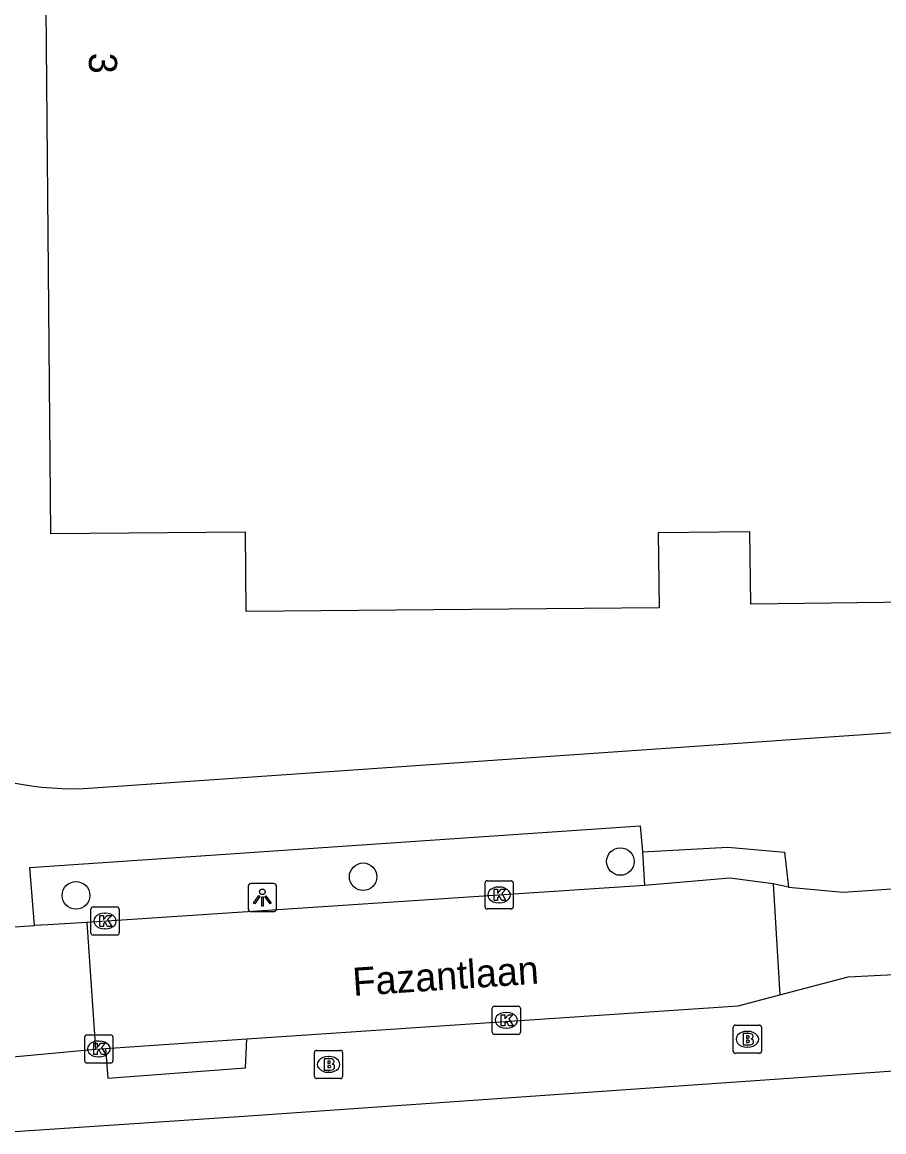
# Model space of a CAD drawing. Extents: x 161772 to 163123, y 383092 to 383917.
# Drawn here: x 162297.92 to 162328.51, y 383516.27 to 383555.66 of the extents above; entities that cross this region are included whole.
import ezdxf

# ---------------------------------------------------------------- set-up
doc = ezdxf.new("R2010")
doc.units = 0
for name, color, linetype in [('IMGEO_Boom', 7, 'Continuous'), ('IMGEO_Brandkraan', 7, 'Continuous'), ('IMGEO_Kolk', 7, 'Continuous'), ('IMGEO_Lichtpunt', 7, 'Continuous'), ('IMGEO_Openbare_ruimte_label', 7, 'Continuous'), ('IMGEO_Pand', 7, 'Continuous'), ('IMGEO_Pand_nummerreeks', 7, 'Continuous'), ('IMGEO_Rijbaan_lokaal_open', 7, 'Continuous'), ('IMGEO_Voetpad_open', 7, 'Continuous')]:
    doc.layers.add(name, color=color, linetype=linetype)

msp = doc.modelspace()

# ---------------------------------------------------------------- linework, layer by layer
at = {"layer": 'IMGEO_Boom'}
for centre in [(162319.157, 383525.868), (162310.025, 383525.327), (162299.833, 383524.667)]:
    msp.add_circle(centre, 0.489, dxfattribs=at)
at = {"layer": 'IMGEO_Brandkraan'}
for p, q in [((162323.165, 383519.133), (162323.165, 383519.985)), ((162323.24, 383520.059), (162324.092, 383520.059)), ((162324.166, 383519.985), (162324.166, 383519.133)), ((162323.653, 383519.839), (162323.678, 383519.839)), ((162323.676, 383519.279), (162323.651, 383519.279)), ((162308.297, 383518.239), (162308.297, 383519.091)), ((162308.372, 383519.165), (162309.224, 383519.165)), ((162308.785, 383518.945), (162308.81, 383518.945)), ((162309.298, 383519.091), (162309.298, 383518.239)), ((162324.092, 383519.059), (162323.24, 383519.059)), ((162309.224, 383518.165), (162308.372, 383518.165)), ((162308.808, 383518.385), (162308.783, 383518.385))]:
    msp.add_line(p, q, dxfattribs=at)
for points in [[(162323.165, 383519.133), (162323.165, 383519.985)], [(162323.24, 383520.059), (162324.092, 383520.059)], [(162324.166, 383519.985), (162324.166, 383519.133)], [(162323.513, 383519.759), (162323.513, 383519.359), (162323.726, 383519.359)], [(162323.744, 383519.759), (162323.513, 383519.759)], [(162323.692, 383519.678), (162323.638, 383519.678), (162323.638, 383519.602)], [(162323.638, 383519.602), (162323.691, 383519.602)], [(162323.7, 383519.526), (162323.638, 383519.526), (162323.638, 383519.445)], [(162323.638, 383519.445), (162323.7, 383519.445)], [(162308.297, 383518.239), (162308.297, 383519.091)], [(162308.372, 383519.165), (162309.224, 383519.165)], [(162308.645, 383518.865), (162308.645, 383518.465), (162308.858, 383518.465)], [(162308.876, 383518.865), (162308.645, 383518.865)], [(162309.298, 383519.091), (162309.298, 383518.239)], [(162324.092, 383519.059), (162323.24, 383519.059)], [(162308.824, 383518.784), (162308.77, 383518.784), (162308.77, 383518.708)], [(162308.77, 383518.708), (162308.823, 383518.708)], [(162308.832, 383518.632), (162308.77, 383518.632), (162308.77, 383518.551)], [(162308.77, 383518.551), (162308.832, 383518.551)], [(162309.224, 383518.165), (162308.372, 383518.165)]]:
    msp.add_lwpolyline(points, dxfattribs=at)
for centre, radius, start, end in [((162323.242, 383519.983), 0.0765, 91.552, 178.448), ((162323.242, 383519.983), 0.0765, 91.552, 178.448), ((162324.09, 383519.983), 0.0765, 1.552, 88.448), ((162324.09, 383519.983), 0.0765, 1.552, 88.448), ((162323.693, 383519.64), 0.0379, 267.8285, 90.9355), ((162323.748, 383519.614), 0.145, 59.4692, 91.5367), ((162323.773, 383519.661), 0.0922, 285.5137, 58.1501), ((162323.701, 383519.485), 0.0404, 269.8759, 90.5077), ((162323.732, 383519.61), 0.251, 268.6676, 293.5347), ((162323.778, 383519.469), 0.105, 301.3115, 78.989), ((162308.374, 383519.089), 0.0765, 91.552, 178.448), ((162308.374, 383519.089), 0.0765, 91.552, 178.448), ((162308.88, 383518.72), 0.145, 59.4692, 91.5367), ((162308.905, 383518.767), 0.0922, 285.5137, 58.1501), ((162309.222, 383519.089), 0.0765, 1.552, 88.448), ((162309.222, 383519.089), 0.0765, 1.552, 88.448), ((162323.242, 383519.135), 0.0765, 181.552, 268.448), ((162323.242, 383519.135), 0.0765, 181.552, 268.448), ((162324.09, 383519.135), 0.0765, 271.552, 358.448), ((162324.09, 383519.135), 0.0765, 271.552, 358.448), ((162308.825, 383518.746), 0.0379, 267.8285, 90.9355), ((162308.833, 383518.591), 0.0404, 269.8759, 90.5077), ((162308.864, 383518.716), 0.251, 268.6676, 293.5347), ((162308.91, 383518.575), 0.105, 301.3115, 78.989), ((162308.374, 383518.241), 0.0765, 181.552, 268.448), ((162308.374, 383518.241), 0.0765, 181.552, 268.448), ((162309.222, 383518.241), 0.0765, 271.552, 358.448), ((162309.222, 383518.241), 0.0765, 271.552, 358.448)]:
    msp.add_arc(centre, radius, start, end, dxfattribs=at)
for centre, major_axis, ratio, start_param, end_param in [((162323.652, 383519.559), (-0.387, 0.002), 0.722429, 4.712389, 7.853982), ((162323.677, 383519.559), (-0.39, 0.002), 0.717154, 1.570796, 4.712389), ((162308.784, 383518.665), (-0.387, 0.002), 0.722429, 4.712389, 7.853982), ((162308.809, 383518.665), (-0.39, 0.002), 0.717154, 1.570796, 4.712389)]:
    msp.add_ellipse(centre, major_axis=major_axis, ratio=ratio, start_param=start_param, end_param=end_param, dxfattribs=at)
at = {"layer": 'IMGEO_Kolk'}
for p, q in [((162314.351, 383524.257), (162314.351, 383525.109)), ((162314.426, 383525.183), (162315.278, 383525.183)), ((162315.352, 383525.109), (162315.352, 383524.257)), ((162314.839, 383524.963), (162314.864, 383524.963)), ((162314.862, 383524.403), (162314.837, 383524.403)), ((162300.362, 383523.33), (162300.362, 383524.182)), ((162300.437, 383524.256), (162301.289, 383524.256)), ((162300.85, 383524.036), (162300.875, 383524.036)), ((162301.363, 383524.182), (162301.363, 383523.33)), ((162315.278, 383524.183), (162314.426, 383524.183)), ((162301.289, 383523.256), (162300.437, 383523.256)), ((162300.873, 383523.476), (162300.848, 383523.476)), ((162314.606, 383519.805), (162314.606, 383520.657)), ((162314.681, 383520.731), (162315.533, 383520.731)), ((162315.094, 383520.511), (162315.119, 383520.511)), ((162315.607, 383520.657), (162315.607, 383519.805)), ((162300.143, 383518.789), (162300.143, 383519.641)), ((162300.218, 383519.715), (162301.07, 383519.715)), ((162301.144, 383519.641), (162301.144, 383518.789)), ((162315.533, 383519.731), (162314.681, 383519.731)), ((162315.117, 383519.951), (162315.092, 383519.951)), ((162300.631, 383519.495), (162300.656, 383519.495)), ((162300.654, 383518.935), (162300.629, 383518.935)), ((162301.07, 383518.715), (162300.218, 383518.715))]:
    msp.add_line(p, q, dxfattribs=at)
for points in [[(162314.351, 383524.257), (162314.351, 383525.109)], [(162314.426, 383525.183), (162315.278, 383525.183)], [(162315.352, 383525.109), (162315.352, 383524.257)], [(162314.672, 383524.883), (162314.795, 383524.883), (162314.795, 383524.732), (162314.925, 383524.883), (162315.089, 383524.883), (162314.943, 383524.732), (162315.096, 383524.483), (162314.944, 383524.483), (162314.859, 383524.647), (162314.795, 383524.58), (162314.795, 383524.483), (162314.672, 383524.483), (162314.672, 383524.883)], [(162300.362, 383523.33), (162300.362, 383524.182)], [(162300.437, 383524.256), (162301.289, 383524.256)], [(162300.683, 383523.956), (162300.806, 383523.956), (162300.806, 383523.805), (162300.936, 383523.956), (162301.1, 383523.956), (162300.954, 383523.805), (162301.107, 383523.556), (162300.955, 383523.556), (162300.87, 383523.72), (162300.806, 383523.653), (162300.806, 383523.556), (162300.683, 383523.556), (162300.683, 383523.956)], [(162301.363, 383524.182), (162301.363, 383523.33)], [(162315.278, 383524.183), (162314.426, 383524.183)], [(162301.289, 383523.256), (162300.437, 383523.256)], [(162314.606, 383519.805), (162314.606, 383520.657)], [(162314.681, 383520.731), (162315.533, 383520.731)], [(162314.927, 383520.431), (162315.05, 383520.431), (162315.05, 383520.28), (162315.18, 383520.431), (162315.344, 383520.431), (162315.198, 383520.28), (162315.351, 383520.031), (162315.199, 383520.031), (162315.114, 383520.195), (162315.05, 383520.128), (162315.05, 383520.031), (162314.927, 383520.031), (162314.927, 383520.431)], [(162315.607, 383520.657), (162315.607, 383519.805)], [(162300.143, 383518.789), (162300.143, 383519.641)], [(162300.218, 383519.715), (162301.07, 383519.715)], [(162301.144, 383519.641), (162301.144, 383518.789)], [(162315.533, 383519.731), (162314.681, 383519.731)], [(162300.464, 383519.415), (162300.587, 383519.415), (162300.587, 383519.264), (162300.717, 383519.415), (162300.881, 383519.415), (162300.735, 383519.264), (162300.888, 383519.015), (162300.736, 383519.015), (162300.651, 383519.179), (162300.587, 383519.112), (162300.587, 383519.015), (162300.464, 383519.015), (162300.464, 383519.415)], [(162301.07, 383518.715), (162300.218, 383518.715)]]:
    msp.add_lwpolyline(points, dxfattribs=at)
for centre, start, end in [((162314.428, 383525.107), 91.552, 178.448), ((162314.428, 383525.107), 91.552, 178.448), ((162315.276, 383525.107), 1.552, 88.448), ((162315.276, 383525.107), 1.552, 88.448), ((162300.439, 383524.18), 91.552, 178.448), ((162300.439, 383524.18), 91.552, 178.448), ((162301.287, 383524.18), 1.552, 88.448), ((162301.287, 383524.18), 1.552, 88.448), ((162314.428, 383524.259), 181.552, 268.448), ((162314.428, 383524.259), 181.552, 268.448), ((162315.276, 383524.259), 271.552, 358.448), ((162315.276, 383524.259), 271.552, 358.448), ((162300.439, 383523.332), 181.552, 268.448), ((162300.439, 383523.332), 181.552, 268.448), ((162301.287, 383523.332), 271.552, 358.448), ((162301.287, 383523.332), 271.552, 358.448), ((162314.683, 383520.655), 91.552, 178.448), ((162314.683, 383520.655), 91.552, 178.448), ((162315.531, 383520.655), 1.552, 88.448), ((162315.531, 383520.655), 1.552, 88.448), ((162300.22, 383519.639), 91.552, 178.448), ((162300.22, 383519.639), 91.552, 178.448), ((162301.068, 383519.639), 1.552, 88.448), ((162301.068, 383519.639), 1.552, 88.448), ((162314.683, 383519.807), 181.552, 268.448), ((162314.683, 383519.807), 181.552, 268.448), ((162315.531, 383519.807), 271.552, 358.448), ((162315.531, 383519.807), 271.552, 358.448), ((162300.22, 383518.791), 181.552, 268.448), ((162300.22, 383518.791), 181.552, 268.448), ((162301.068, 383518.791), 271.552, 358.448), ((162301.068, 383518.791), 271.552, 358.448)]:
    msp.add_arc(centre, 0.0765, start, end, dxfattribs=at)
for centre, major_axis, ratio, start_param, end_param in [((162314.838, 383524.683), (-0.387, 0.002), 0.722429, 4.712389, 7.853982), ((162314.863, 383524.683), (-0.39, 0.002), 0.717154, 1.570796, 4.712389), ((162300.849, 383523.756), (-0.387, 0.002), 0.722429, 4.712389, 7.853982), ((162300.874, 383523.756), (-0.39, 0.002), 0.717154, 1.570796, 4.712389), ((162315.093, 383520.231), (-0.387, 0.002), 0.722429, 4.712389, 7.853982), ((162315.118, 383520.231), (-0.39, 0.002), 0.717154, 1.570796, 4.712389), ((162300.63, 383519.215), (-0.387, 0.002), 0.722429, 4.712389, 7.853982), ((162300.655, 383519.215), (-0.39, 0.002), 0.717154, 1.570796, 4.712389)]:
    msp.add_ellipse(centre, major_axis=major_axis, ratio=ratio, start_param=start_param, end_param=end_param, dxfattribs=at)
at = {"layer": 'IMGEO_Lichtpunt'}
for p, q in [((162305.95, 383524.993), (162305.95, 383524.186)), ((162305.95, 383524.993), (162305.95, 383524.186)), ((162306.852, 383525.088), (162306.044, 383525.088)), ((162306.852, 383525.088), (162306.044, 383525.088)), ((162306.946, 383524.186), (162306.946, 383524.993)), ((162306.946, 383524.186), (162306.946, 383524.993)), ((162306.044, 383524.092), (162306.852, 383524.092)), ((162306.044, 383524.092), (162306.852, 383524.092))]:
    msp.add_line(p, q, dxfattribs=at)
for points in [[(162306.324, 383524.657), (162306.363, 383524.629), (162306.175, 383524.367), (162306.137, 383524.394), (162306.324, 383524.657)], [(162306.426, 383524.609), (162306.473, 383524.609), (162306.473, 383524.287), (162306.426, 383524.287), (162306.426, 383524.609)], [(162306.536, 383524.629), (162306.574, 383524.656), (162306.761, 383524.394), (162306.722, 383524.366), (162306.536, 383524.629)]]:
    msp.add_lwpolyline(points, dxfattribs=at)
msp.add_circle((162306.449, 383524.791), 0.0994, dxfattribs=at)
for centre, start, end in [((162306.044, 383524.993), 90, 180), ((162306.044, 383524.993), 90, 180), ((162306.852, 383524.993), 0, 90), ((162306.852, 383524.993), 0, 90), ((162306.044, 383524.186), 180, 270), ((162306.044, 383524.186), 180, 270), ((162306.852, 383524.186), 270, 0), ((162306.852, 383524.186), 270, 360)]:
    msp.add_arc(centre, 0.0946, start, end, dxfattribs=at)
at = {"layer": 'IMGEO_Pand'}
msp.add_lwpolyline([(162337.976, 383535.181), (162323.787, 383534.999), (162323.751, 383537.576), (162320.499, 383537.54), (162320.539, 383534.874), (162305.876, 383534.748), (162305.852, 383537.556), (162298.937, 383537.496), (162298.661, 383569.497), (162305.477, 383569.556), (162305.453, 383572.427), (162312.567, 383572.489), (162312.552, 383574.253), (162320.969, 383574.327)], dxfattribs=at)
at = {"layer": 'IMGEO_Rijbaan_lokaal_open'}
for points in [[(162325.127, 383524.955), (162327.065, 383524.778), (162336.024, 383525.391), (162338.298, 383526.022)], [(162324.582, 383525.079), (162323.042, 383525.272), (162320.009, 383525.017)], [(162320.009, 383525.017), (162300.218, 383523.709)], [(162325.127, 383524.955), (162324.582, 383525.079)], [(162324.582, 383525.079), (162324.818, 383521.135)], [(162292.621, 383523.216), (162298.362, 383523.595)], [(162300.218, 383523.709), (162298.828, 383523.626), (162298.362, 383523.595)], [(162300.218, 383523.709), (162300.527, 383519.207)], [(162324.818, 383521.135), (162327.243, 383521.771), (162329.561, 383521.889)], [(162305.896, 383519.573), (162323.337, 383520.747), (162324.818, 383521.135)], [(162294.627, 383518.665), (162300.527, 383519.207)], [(162300.527, 383519.207), (162300.878, 383519.231)], [(162300.878, 383519.231), (162305.896, 383519.573)]]:
    msp.add_lwpolyline(points, dxfattribs=at)
at = {"layer": 'IMGEO_Voetpad_open'}
for points in [[(162300.454, 383528.48), (162364.66, 383532.938)], [(162298.362, 383523.595), (162298.193, 383525.658), (162319.859, 383527.137), (162319.94, 383526.215)], [(162319.94, 383526.215), (162322.966, 383526.38), (162324.977, 383526.2), (162325.127, 383524.955)], [(162319.94, 383526.215), (162320.009, 383525.017)], [(162354.331, 383519.801), (162348.699, 383519.491), (162329.92, 383518.204), (162329.88, 383518.493), (162305.786, 383516.816), (162297.653, 383516.273)], [(162300.878, 383519.231), (162300.959, 383518.181), (162305.845, 383518.545), (162305.896, 383519.573)]]:
    msp.add_lwpolyline(points, dxfattribs=at)
msp.add_arc((162299.715, 383539.236), 10.782, 212.0312, 273.9283, dxfattribs=at)

# ---------------------------------------------------------------- texts
at = {"layer": 'IMGEO_Openbare_ruimte_label'}
msp.add_text('Fazantlaan', height=1, rotation=3.8407, dxfattribs=at).set_placement((162309.682, 383521.094))
at = {"layer": 'IMGEO_Pand_nummerreeks'}
msp.add_text('3', height=1, rotation=270.2977, dxfattribs=at).set_placement((162300.291, 383554.576))

doc.saveas('drawing.dxf')
